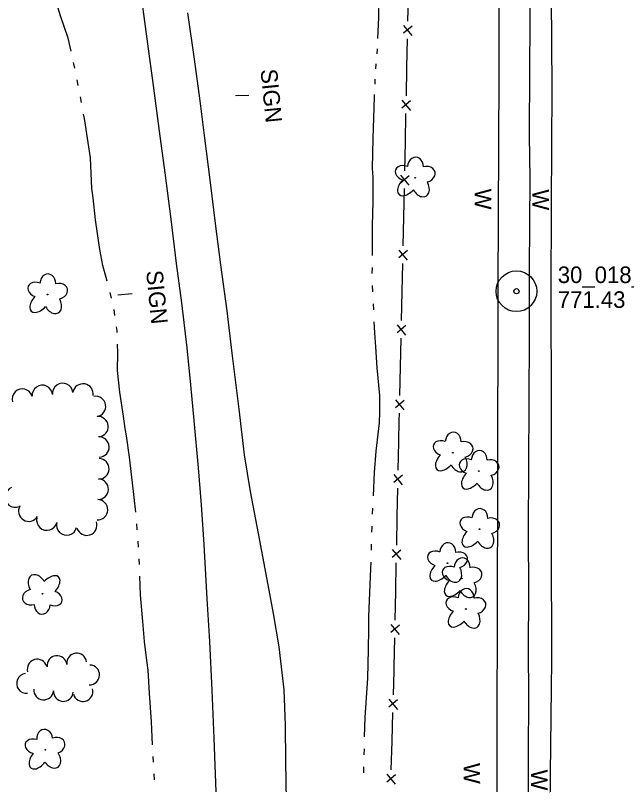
# Model space of a CAD drawing. Extents: x 589250 to 1188077, y 162953 to 363065.
# Drawn here: x 593772.9 to 593994.6, y 185993.5 to 186272.4 of the extents above; entities that cross this region are included whole.
import ezdxf

# ---------------------------------------------------------------- set-up
doc = ezdxf.new("R2010")
doc.units = 0
for name, color, linetype in [('E_FEN_P', 7, 'Continuous'), ('E_LAND_TreeLine_P', 7, 'Continuous'), ('E_LAND_Vegetation', 7, 'Continuous'), ('E_MAP_PassPoints', 7, 'Continuous'), ('E_RDWY', 7, 'Continuous'), ('E_SGN', 7, 'Continuous'), ('E_SGN_Text', 7, 'Continuous'), ('E_WAL', 7, 'Continuous'), ('E_WAL_Text', 7, 'Continuous'), ('E_WTR_FlowLine', 7, 'Continuous')]:
    doc.layers.add(name, color=color, linetype=linetype)

msp = doc.modelspace()

# ---------------------------------------------------------------- linework, layer by layer
at = {"layer": 'E_FEN_P'}
for p, q in [((593915.4, 186280.69), (593915.18, 186270.33)), ((593913.7, 186268.76), (593916.77, 186265.09)), ((593916.84, 186268.53), (593913.7, 186265.88)), ((593915.05, 186263.91), (593914.83, 186253.54)), ((593914.83, 186253.54), (593914.61, 186243.18)), ((593913.13, 186241.61), (593916.19, 186237.94)), ((593916.27, 186241.38), (593913.13, 186238.73)), ((593914.48, 186236.76), (593914.26, 186226.39)), ((593914.26, 186226.39), (593914.04, 186216.03)), ((593912.55, 186214.46), (593915.62, 186210.79)), ((593915.7, 186214.23), (593912.56, 186211.58)), ((593913.9, 186209.61), (593913.69, 186199.24)), ((593913.69, 186199.24), (593913.58, 186194.01)), ((593913.58, 186194.01), (593913.46, 186188.88)), ((593911.97, 186187.31), (593915.03, 186183.63)), ((593915.11, 186187.08), (593911.97, 186184.43)), ((593913.32, 186182.46), (593913.08, 186172.09)), ((593913.08, 186172.09), (593912.85, 186161.73)), ((593911.36, 186160.16), (593914.42, 186156.48)), ((593914.5, 186159.93), (593911.36, 186157.28)), ((593912.7, 186155.31), (593912.47, 186144.94)), ((593912.47, 186144.94), (593912.23, 186134.58)), ((593910.74, 186133.01), (593913.81, 186129.33)), ((593913.88, 186132.78), (593910.74, 186130.13)), ((593912.09, 186128.16), (593912.03, 186125.53)), ((593912.03, 186125.53), (593911.87, 186117.79)), ((593911.87, 186117.79), (593911.66, 186107.43)), ((593910.17, 186105.86), (593913.24, 186102.19)), ((593913.31, 186105.63), (593910.18, 186102.98)), ((593911.53, 186101.01), (593911.31, 186090.64)), ((593911.31, 186090.64), (593911.1, 186080.28)), ((593909.62, 186078.71), (593912.69, 186075.03)), ((593912.76, 186078.48), (593909.62, 186075.83)), ((593910.97, 186073.86), (593910.76, 186063.49)), ((593910.76, 186063.49), (593910.55, 186053.12)), ((593909.06, 186051.56), (593912.13, 186047.88)), ((593912.2, 186051.33), (593909.07, 186048.68)), ((593910.42, 186046.71), (593910.2, 186036.34)), ((593910.17, 186034.65), (593909.92, 186025.98)), ((593910.2, 186036.34), (593910.17, 186034.65)), ((593911.56, 186024.17), (593908.41, 186021.54)), ((593908.42, 186024.42), (593911.47, 186020.72)), ((593909.74, 186019.56), (593909.44, 186009.19)), ((593909.44, 186009.19), (593909.15, 185998.83)), ((593910.79, 185997.02), (593907.63, 185994.39)), ((593907.65, 185997.28), (593910.69, 185993.58))]:
    msp.add_line(p, q, dxfattribs=at)
at = {"layer": 'E_LAND_TreeLine_P'}
for centre, radius, start, end in [((593782.71, 186134.6), 3.7, 5.3324, 185.3324), ((593790.09, 186135.29), 3.7, 5.3324, 185.3324), ((593797.47, 186135.11), 3.7, 350.4316, 170.4316), ((593775.46, 186133.22), 3.7, 14.9762, 194.9762), ((593801.99, 186130.6), 3.7, 279.6029, 99.6029), ((593802.92, 186123.26), 3.7, 275.415, 95.415), ((593803.25, 186115.86), 3.7, 271.9461, 91.9461), ((593803.22, 186107.97), 3.7, 268.1015, 88.1015), ((593802.97, 186100.56), 3.7, 268.1015, 88.1015), ((593772.92, 186097.72), 3.7, 111.3954, 291.3954), ((593802.73, 186093.15), 3.7, 268.1015, 88.1015), ((593777.76, 186092.61), 3.7, 148.6294, 328.6294), ((593784.34, 186089.37), 3.7, 166.2153, 346.2153), ((593791.53, 186087.6), 3.7, 166.2153, 346.2153), ((593798.79, 186087.54), 3.7, 198.3393, 18.3393), ((593788.03, 186036.63), 3.59, 7.1155, 187.1155), ((593795.15, 186037.52), 3.59, 7.1155, 187.1155), ((593780.84, 186035.33), 3.59, 15.8027, 195.8027), ((593799.86, 186033.24), 3.59, 268.041, 88.041), ((593776.97, 186030.15), 3.59, 96.2069, 276.2069), ((593783.2, 186027.8), 3.59, 175.4862, 355.4862), ((593790.35, 186027.24), 3.59, 175.4862, 355.4862), ((593797.46, 186027.21), 3.59, 195.3495, 15.3495)]:
    msp.add_arc(centre, radius, start, end, dxfattribs=at)
at = {"layer": 'E_LAND_Vegetation'}
for centre in [(593917.92, 186213.53), (593784.58, 186171.18), (593931.62, 186113.8), (593941.05, 186107.17), (593941.29, 186086.1), (593929.65, 186073.74), (593934.87, 186068.23), (593782.76, 186062.68), (593936.3, 186057.14), (593783.82, 186006.08)]:
    msp.add_circle(centre, 0.128, dxfattribs=at)
for centre, major_axis, ratio in [((593918.04, 186217.51), (-0.1, -3.45), 0.832022), ((593914.25, 186215.16), (3.4, -1.27), 0.716896), ((593921.64, 186214.7), (-3.49, -0.94), 0.782863), ((593915.31, 186210.93), (3.22, 3.5), 0.560249), ((593919.82, 186210.56), (-2.04, 3.7), 0.691916), ((593784.73, 186175.16), (-0.13, -3.45), 0.832022), ((593780.93, 186172.84), (3.38, -1.3), 0.716896), ((593788.32, 186172.32), (-3.5, -0.91), 0.782863), ((593781.96, 186168.6), (3.25, 3.47), 0.560249), ((593786.46, 186168.19), (-2.01, 3.71), 0.691916), ((593931.74, 186117.78), (-0.1, -3.45), 0.832022), ((593927.95, 186115.43), (3.4, -1.27), 0.716896), ((593935.35, 186114.97), (-3.49, -0.94), 0.782863), ((593929.02, 186111.2), (3.22, 3.5), 0.560249), ((593941.17, 186111.15), (-0.1, -3.45), 0.832022), ((593933.52, 186110.83), (-2.04, 3.7), 0.691916), ((593937.39, 186108.8), (3.4, -1.27), 0.716896), ((593944.78, 186108.34), (-3.49, -0.94), 0.782863), ((593938.45, 186104.57), (3.22, 3.5), 0.560249), ((593942.96, 186104.2), (-2.04, 3.7), 0.691916), ((593941.41, 186090.08), (-0.1, -3.45), 0.832022), ((593937.62, 186087.73), (3.4, -1.27), 0.716896), ((593945.01, 186087.27), (-3.49, -0.94), 0.782863), ((593938.68, 186083.5), (3.22, 3.5), 0.560249), ((593943.19, 186083.13), (-2.04, 3.7), 0.691916), ((593929.77, 186077.73), (-0.1, -3.45), 0.832022), ((593925.98, 186075.37), (3.4, -1.27), 0.716896), ((593933.38, 186074.91), (-3.49, -0.94), 0.782863), ((593934.99, 186072.21), (-0.1, -3.45), 0.832022), ((593927.04, 186071.14), (3.22, 3.5), 0.560249), ((593931.21, 186069.86), (3.4, -1.27), 0.716896), ((593931.55, 186070.77), (-2.04, 3.7), 0.691916), ((593938.6, 186069.4), (-3.49, -0.94), 0.782863), ((593780.85, 186065.66), (2.04, -3.69), 0.691916), ((593785.36, 186065.29), (-3.21, -3.5), 0.560249), ((593932.27, 186065.63), (3.22, 3.5), 0.560249), ((593936.78, 186065.26), (-2.04, 3.7), 0.691916), ((593779.04, 186061.51), (3.49, 0.94), 0.782863), ((593786.43, 186061.06), (-3.4, 1.27), 0.716896), ((593936.41, 186061.12), (-0.1, -3.45), 0.832022), ((593932.63, 186058.77), (3.4, -1.27), 0.716896), ((593940.02, 186058.31), (-3.49, -0.94), 0.782863), ((593782.65, 186058.7), (0.09, 3.45), 0.832022), ((593933.69, 186054.54), (3.22, 3.5), 0.560249), ((593938.2, 186054.17), (-2.04, 3.7), 0.691916), ((593783.53, 186010.05), (0.26, -3.44), 0.832022), ((593780, 186007.33), (3.51, -0.92), 0.716896), ((593787.4, 186007.62), (-3.38, -1.29), 0.782863), ((593781.49, 186003.23), (2.85, 3.81), 0.560249), ((593786.01, 186003.32), (-2.4, 3.47), 0.691916)]:
    msp.add_ellipse(centre, major_axis=major_axis, ratio=ratio, start_param=1.570796, end_param=4.712389, dxfattribs=at)
at = {"layer": 'E_MAP_PassPoints'}
for radius in [7.38, 0.945]:
    msp.add_circle((593954.65, 186172.35), radius, dxfattribs=at)
at = {"layer": 'E_RDWY'}
for p, q in [((593959.5, 186287.94), (593959.5, 186269.65)), ((593820.97, 186262.1), (593819.03, 186276.47)), ((593837.84, 186256.47), (593835.52, 186273.3)), ((593959.5, 186269.65), (593959.45, 186252.69)), ((593823, 186246.94), (593820.97, 186262.1)), ((593839.9, 186241.39), (593837.84, 186256.47)), ((593959.45, 186252.69), (593959.31, 186228.86)), ((593825.21, 186230.44), (593823, 186246.94)), ((593841.58, 186228.82), (593839.9, 186241.39)), ((593827.26, 186215.26), (593825.21, 186230.44)), ((593843.72, 186211.74), (593841.58, 186228.82)), ((593959.31, 186228.86), (593959.47, 186213.2)), ((593829.44, 186198.45), (593827.26, 186215.26)), ((593959.47, 186213.2), (593959.38, 186196.9)), ((593845.53, 186196.91), (593843.72, 186211.74)), ((593831.4, 186182.46), (593829.44, 186198.45)), ((593847.44, 186181.99), (593845.53, 186196.91)), ((593959.38, 186196.9), (593959.3, 186179.86)), ((593833.27, 186168.12), (593831.4, 186182.46)), ((593849.71, 186165.31), (593847.44, 186181.99)), ((593959.3, 186179.86), (593959.24, 186154.65)), ((593835.2, 186151.82), (593833.27, 186168.12)), ((593851.61, 186149.88), (593849.71, 186165.31)), ((593959.24, 186154.65), (593959.11, 186134.03)), ((593836.61, 186138.43), (593835.2, 186151.82)), ((593854.12, 186129.65), (593851.61, 186149.88)), ((593837.83, 186125.54), (593836.61, 186138.43)), ((593959.11, 186134.03), (593959.06, 186107.27)), ((593856.09, 186113.05), (593854.12, 186129.65)), ((593839.36, 186108.35), (593837.83, 186125.54)), ((593858.24, 186099.76), (593856.09, 186113.05)), ((593840.39, 186094.91), (593839.36, 186108.35)), ((593959.06, 186107.27), (593958.95, 186086.45)), ((593861.1, 186084.46), (593858.24, 186099.76)), ((593841.4, 186080.48), (593840.39, 186094.91)), ((593958.95, 186086.45), (593959.03, 186061.91)), ((593863.9, 186069.82), (593861.1, 186084.46)), ((593842.55, 186060.86), (593841.4, 186080.48)), ((593866.56, 186055.54), (593863.9, 186069.82)), ((593843.4, 186045.4), (593842.55, 186060.86)), ((593959.03, 186061.91), (593958.95, 186043.46)), ((593868.65, 186043.41), (593866.56, 186055.54)), ((593844.29, 186027.66), (593843.4, 186045.4)), ((593870.47, 186027.78), (593868.65, 186043.41)), ((593958.95, 186043.46), (593958.99, 186024.49)), ((593845.04, 186010.36), (593844.29, 186027.66)), ((593870.88, 186014.96), (593870.47, 186027.78)), ((593958.99, 186024.49), (593958.97, 186005.1)), ((593870.98, 186001.9), (593870.88, 186014.96)), ((593845.71, 185990.82), (593845.04, 186010.36)), ((593958.97, 186005.1), (593958.95, 185987.23)), ((593871.23, 185987.56), (593870.98, 186001.9))]:
    msp.add_line(p, q, dxfattribs=at)
at = {"layer": 'E_SGN'}
for p, q in [((593852.8, 186243.29), (593857.66, 186243.44)), ((593815.28, 186171.44), (593810.06, 186170.92))]:
    msp.add_line(p, q, dxfattribs=at)
at = {"layer": 'E_WAL'}
for p, q in [((593948.39, 186332.98), (593948.29, 186251.03)), ((593967.56, 186246.13), (593967.23, 186298.9)), ((593948.29, 186251.03), (593947.96, 186173.78)), ((593967.34, 186203.54), (593967.56, 186246.13)), ((593967.23, 186171.65), (593967.34, 186203.54)), ((593947.96, 186173.78), (593947.76, 186101.65)), ((593967.33, 186131), (593967.23, 186171.65)), ((593967.35, 186081.13), (593967.33, 186131)), ((593947.76, 186101.65), (593947.55, 186013.19)), ((593967.44, 186038.57), (593967.35, 186081.13)), ((593966.96, 185997.33), (593967.44, 186038.57)), ((593947.55, 186013.19), (593947.59, 185956.26)), ((593967.04, 185955.55), (593966.96, 185997.33))]:
    msp.add_line(p, q, dxfattribs=at)
at = {"layer": 'E_WTR_FlowLine'}
for p, q in [((593789.32, 186272.19), (593787.16, 186279.27)), ((593904.75, 186271.65), (593904.89, 186278.49)), ((593792.08, 186264.13), (593789.32, 186272.19)), ((593904.42, 186264), (593904.75, 186271.65)), ((593793.13, 186259.41), (593792.08, 186264.13)), ((593904.1, 186258.47), (593904.24, 186260.31)), ((593794.46, 186253.2), (593794.03, 186255.27)), ((593903.69, 186252.94), (593903.82, 186254.78)), ((593903.37, 186247.41), (593903.46, 186249.25)), ((593795.74, 186246.99), (593795.31, 186249.06)), ((593903.14, 186242.75), (593903.19, 186243.72)), ((593796.92, 186240.76), (593796.54, 186242.84)), ((593902.67, 186227.78), (593903.14, 186242.75)), ((593797.96, 186234.99), (593797.67, 186236.6)), ((593800.19, 186220.67), (593797.96, 186234.99)), ((593902.51, 186216.94), (593902.67, 186227.78)), ((593800.71, 186209.67), (593800.19, 186220.67)), ((593902.64, 186213.57), (593902.51, 186216.94)), ((593902.66, 186204.89), (593902.64, 186213.57)), ((593801.11, 186206.17), (593800.71, 186209.67)), ((593802.01, 186198.22), (593801.11, 186206.17)), ((593902.47, 186196.08), (593902.66, 186204.89)), ((593803.58, 186187.53), (593802.01, 186198.22)), ((593902.42, 186185.31), (593902.47, 186196.08)), ((593804.65, 186181.66), (593803.58, 186187.53)), ((593806.27, 186175.99), (593804.65, 186181.66)), ((593902.39, 186178.75), (593902.4, 186180.94)), ((593902.61, 186172.2), (593902.5, 186174.39)), ((593807.82, 186169.84), (593807.31, 186171.89)), ((593809.05, 186163.62), (593808.74, 186165.72)), ((593902.9, 186165.66), (593902.81, 186167.84)), ((593903.26, 186157.26), (593903.09, 186161.29)), ((593809.86, 186158.03), (593809.66, 186159.44)), ((593809.88, 186157.34), (593809.86, 186158.03)), ((593903.69, 186152.19), (593903.26, 186157.26)), ((593810.04, 186149.98), (593809.97, 186153.11)), ((593904.18, 186144.61), (593903.69, 186152.19)), ((593810.03, 186143.63), (593810.04, 186149.98)), ((593810.78, 186135.74), (593810.03, 186143.63)), ((593905.06, 186134.54), (593904.18, 186144.61)), ((593812.09, 186127.05), (593810.78, 186135.74)), ((593905.09, 186129.7), (593905.06, 186134.54)), ((593905.1, 186128.51), (593905.09, 186129.7)), ((593812.8, 186122.64), (593812.09, 186127.05)), ((593904.97, 186124.62), (593905.1, 186128.51)), ((593903.79, 186114.41), (593904.97, 186124.62)), ((593813.25, 186119.91), (593812.8, 186122.64)), ((593814.27, 186112.22), (593813.25, 186119.91)), ((593903.14, 186106.63), (593903.79, 186114.41)), ((593815.47, 186102.83), (593814.27, 186112.22)), ((593902.81, 186098.13), (593903.14, 186106.63)), ((593816.59, 186092.22), (593815.47, 186102.83)), ((593902.51, 186091.58), (593902.62, 186093.76)), ((593817.16, 186085.9), (593816.98, 186088.01)), ((593902.24, 186085.03), (593902.29, 186086.78)), ((593902.29, 186086.78), (593902.31, 186087.22)), ((593817.58, 186079.57), (593817.45, 186081.68)), ((593902.07, 186078.48), (593902.13, 186080.67)), ((593817.94, 186073.24), (593817.82, 186075.35)), ((593901.89, 186071.67), (593901.95, 186074.12)), ((593901.09, 186054.48), (593901.89, 186071.67)), ((593818.27, 186062.31), (593818.07, 186069.01)), ((593819.13, 186052.6), (593818.27, 186062.31)), ((593901.09, 186048.73), (593901.09, 186054.48)), ((593819.73, 186045.3), (593819.13, 186052.6)), ((593901.01, 186043.52), (593901.09, 186048.73)), ((593820.6, 186038.47), (593819.73, 186045.3)), ((593900.98, 186042.46), (593901.01, 186043.52)), ((593900.74, 186032.05), (593900.98, 186042.46)), ((593821.05, 186034.94), (593820.6, 186038.47)), ((593821.58, 186026.62), (593821.05, 186034.94)), ((593899.75, 186017.77), (593900.74, 186032.05)), ((593822.3, 186016.2), (593821.58, 186026.62)), ((593899.6, 186010.82), (593899.75, 186017.77)), ((593822.67, 186007.89), (593822.3, 186016.2)), ((593899.46, 186004.27), (593899.51, 186006.46)), ((593823, 186001.55), (593822.89, 186003.66)), ((593899.33, 185998.11), (593899.37, 185999.9)), ((593899.34, 185997.72), (593899.33, 185998.11)), ((593823.36, 185995.22), (593823.24, 185997.33))]:
    msp.add_line(p, q, dxfattribs=at)

# ---------------------------------------------------------------- texts
at = {"layer": 'E_MAP_PassPoints'}
for s, p in [('30_018_3', (593969.65, 186175.33)), ('771.43', (593969.65, 186166.33))]:
    msp.add_text(s, height=6, dxfattribs=at).set_placement(p)
at = {"layer": 'E_SGN_Text'}
for p in [(593861.83, 186252.69), (593820.34, 186179.66)]:
    msp.add_text('SIGN', height=6, rotation=275.663, dxfattribs=at).set_placement(p)
at = {"layer": 'E_WAL_Text'}
for rotation, p in [(270.2688, (593939.54, 186209.53)), (269.8152, (593960.45, 186209.33)), (270.2688, (593935.47, 186001.3)), (269.8152, (593959.96, 185998.95))]:
    msp.add_text('W', height=6, rotation=rotation, dxfattribs=at).set_placement(p)

doc.saveas('drawing.dxf')
